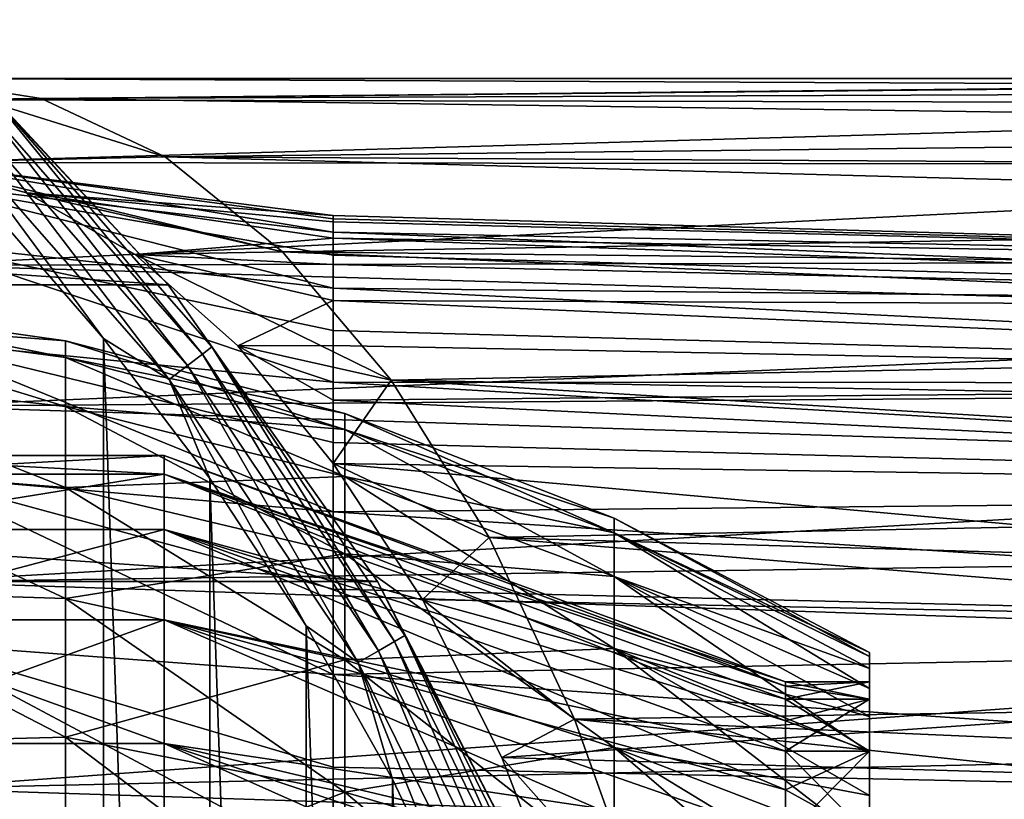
# Model space of a CAD drawing. Header units: millimetres. Extents: x -182 to 217, y -96 to 236.
# Tile 286 of 458: x 23 to 35, y 14 to 23. Entities that reach past the tile are written whole.
import ezdxf

# ---------------------------------------------------------------- set-up
doc = ezdxf.new("R2010")
doc.units = ezdxf.units.MM
doc.header["$LTSCALE"] = 52.148148
for name, color, linetype in [('391', 7, 'CONTINUOUS'), ('392', 7, 'CONTINUOUS'), ('393', 7, 'CONTINUOUS'), ('394', 7, 'CONTINUOUS'), ('395', 7, 'CONTINUOUS'), ('396', 7, 'CONTINUOUS'), ('397', 7, 'CONTINUOUS'), ('398', 7, 'CONTINUOUS'), ('399', 7, 'CONTINUOUS'), ('575', 7, 'CONTINUOUS'), ('576', 7, 'CONTINUOUS'), ('577', 7, 'CONTINUOUS'), ('579', 7, 'CONTINUOUS'), ('705', 7, 'CONTINUOUS'), ('706', 7, 'CONTINUOUS'), ('711', 7, 'CONTINUOUS'), ('713', 7, 'CONTINUOUS'), ('738', 7, 'CONTINUOUS')]:
    doc.layers.add(name, color=color, linetype=linetype)

msp = doc.modelspace()

# ---------------------------------------------------------------- linework, layer by layer
at = {"layer": '391', "color": 7, "linetype": 'CONTINUOUS', "true_color": 0xaaaaaa}
for points in [[(20, 19.85), (20, 19.628, 2.958), (23.403, 19.37), (20, 19.85)], [(20, 19.628, 2.958), (20, 18.968, 5.851), (23.403, 18.585, 5.457), (20, 19.628, 2.958)], [(23.403, 19.37), (20, 19.628, 2.958), (23.403, 19.173, 2.757), (23.403, 19.37)], [(23.403, 19.173, 2.757), (20, 19.628, 2.958), (23.403, 18.585, 5.457), (23.403, 19.173, 2.757)], [(23.403, 19.37), (23.403, 19.173, 2.757), (26.739, 18.501), (23.403, 19.37)], [(23.403, 19.173, 2.757), (23.403, 18.585, 5.457), (26.739, 18.313, 2.633), (23.403, 19.173, 2.757)], [(26.739, 18.501), (23.403, 19.173, 2.757), (26.739, 18.313, 2.633), (26.739, 18.501)], [(20, 18.968, 5.851), (20, 17.884, 8.613), (23.403, 17.62, 8.047), (20, 18.968, 5.851)], [(23.403, 18.585, 5.457), (20, 18.968, 5.851), (23.403, 17.62, 8.047), (23.403, 18.585, 5.457)], [(23.403, 18.585, 5.457), (23.403, 17.62, 8.047), (26.739, 17.751, 5.212), (23.403, 18.585, 5.457)], [(26.739, 18.313, 2.633), (23.403, 18.585, 5.457), (26.739, 17.751, 5.212), (26.739, 18.313, 2.633)], [(26.739, 18.501), (26.739, 18.313, 2.633), (29.953, 17.255), (26.739, 18.501)], [(26.739, 18.313, 2.633), (26.739, 17.751, 5.212), (29.953, 17.079, 2.456), (26.739, 18.313, 2.633)], [(29.953, 17.255), (26.739, 18.313, 2.633), (29.953, 17.079, 2.456), (29.953, 17.255)], [(20, 17.884, 8.613), (20, 16.401, 11.182), (23.403, 16.295, 10.472), (20, 17.884, 8.613)], [(23.403, 17.62, 8.047), (20, 17.884, 8.613), (23.403, 16.295, 10.472), (23.403, 17.62, 8.047)], [(26.739, 17.751, 5.212), (23.403, 17.62, 8.047), (26.739, 16.829, 7.686), (26.739, 17.751, 5.212)], [(26.739, 17.751, 5.212), (26.739, 16.829, 7.686), (29.953, 16.556, 4.861), (26.739, 17.751, 5.212)], [(29.953, 17.079, 2.456), (26.739, 17.751, 5.212), (29.953, 16.556, 4.861), (29.953, 17.079, 2.456)], [(23.403, 17.62, 8.047), (23.403, 16.295, 10.472), (26.739, 16.829, 7.686), (23.403, 17.62, 8.047)], [(29.953, 17.255), (29.953, 17.079, 2.456), (33, 15.65), (29.953, 17.255)], [(29.953, 17.079, 2.456), (29.953, 16.556, 4.861), (33, 15.457, 2.448), (29.953, 17.079, 2.456)], [(33, 15.65), (29.953, 17.079, 2.456), (33, 15.602, 1.228), (33, 15.65)], [(33, 15.602, 1.228), (29.953, 17.079, 2.456), (33, 15.457, 2.448), (33, 15.602, 1.228)], [(26.739, 16.829, 7.686), (23.403, 16.295, 10.472), (26.739, 15.564, 10.002), (26.739, 16.829, 7.686)], [(26.739, 16.829, 7.686), (26.739, 15.564, 10.002), (29.953, 15.696, 7.168), (26.739, 16.829, 7.686)], [(29.953, 16.556, 4.861), (26.739, 16.829, 7.686), (29.953, 15.696, 7.168), (29.953, 16.556, 4.861)], [(29.953, 16.556, 4.861), (29.953, 15.696, 7.168), (33, 14.884, 4.836), (29.953, 16.556, 4.861)], [(33, 15.457, 2.448), (29.953, 16.556, 4.861), (33, 15.218, 3.653), (33, 15.457, 2.448)], [(33, 15.218, 3.653), (29.953, 16.556, 4.861), (33, 14.884, 4.836), (33, 15.218, 3.653)], [(20, 16.401, 11.182), (20, 14.551, 13.501), (23.403, 14.639, 12.685), (20, 16.401, 11.182)], [(23.403, 16.295, 10.472), (20, 16.401, 11.182), (23.403, 14.639, 12.685), (23.403, 16.295, 10.472)], [(23.403, 16.295, 10.472), (23.403, 14.639, 12.685), (26.739, 15.564, 10.002), (23.403, 16.295, 10.472)], [(29.953, 15.696, 7.168), (26.739, 15.564, 10.002), (29.953, 14.516, 9.329), (29.953, 15.696, 7.168)], [(29.953, 15.696, 7.168), (29.953, 14.516, 9.329), (33, 13.944, 7.105), (29.953, 15.696, 7.168)], [(33, 14.884, 4.836), (29.953, 15.696, 7.168), (33, 14.459, 5.989), (33, 14.884, 4.836)], [(33, 14.459, 5.989), (29.953, 15.696, 7.168), (33, 13.944, 7.105), (33, 14.459, 5.989)], [(26.739, 15.564, 10.002), (23.403, 14.639, 12.685), (26.739, 13.982, 12.116), (26.739, 15.564, 10.002)], [(26.739, 15.564, 10.002), (26.739, 13.982, 12.116), (29.953, 14.516, 9.329), (26.739, 15.564, 10.002)], [(23.403, 14.639, 12.685), (20, 14.551, 13.501), (23.403, 12.685, 14.639), (23.403, 14.639, 12.685)], [(23.403, 14.639, 12.685), (23.403, 12.685, 14.639), (26.739, 13.982, 12.116), (23.403, 14.639, 12.685)], [(20, 14.551, 13.501), (20, 12.376, 15.519), (23.403, 12.685, 14.639), (20, 14.551, 13.501)], [(29.953, 14.516, 9.329), (26.739, 13.982, 12.116), (29.953, 13.04, 11.299), (29.953, 14.516, 9.329)], [(29.953, 14.516, 9.329), (29.953, 13.04, 11.299), (33, 12.661, 9.199), (29.953, 14.516, 9.329)], [(33, 13.944, 7.105), (29.953, 14.516, 9.329), (33, 13.344, 8.177), (33, 13.944, 7.105)], [(33, 13.344, 8.177), (29.953, 14.516, 9.329), (33, 12.661, 9.199), (33, 13.344, 8.177)], [(26.739, 13.982, 12.116), (23.403, 12.685, 14.639), (26.739, 12.116, 13.982), (26.739, 13.982, 12.116)], [(26.739, 13.982, 12.116), (26.739, 12.116, 13.982), (29.953, 13.04, 11.299), (26.739, 13.982, 12.116)]]:
    msp.add_3dface(points, dxfattribs=at)
at = {"layer": '392', "color": 7, "linetype": 'CONTINUOUS', "true_color": 0xaaaaaa}
for points in [[(33, 15.65), (33, 15.602, 1.228), (33, 15.3), (33, 15.65)], [(33, 15.602, -1.228), (33, 15.65), (33, 15.091, -2.518), (33, 15.602, -1.228)], [(33, 15.091, -2.518), (33, 15.65), (33, 15.3), (33, 15.091, -2.518)], [(33, 15.602, 1.228), (33, 15.457, 2.448), (33, 15.3), (33, 15.602, 1.228)], [(33, 15.457, -2.448), (33, 15.602, -1.228), (33, 15.091, -2.518), (33, 15.457, -2.448)], [(33, 15.457, 2.448), (33, 15.218, 3.653), (33, 15.091, 2.518), (33, 15.457, 2.448)], [(33, 15.3), (33, 15.457, 2.448), (33, 15.091, 2.518), (33, 15.3)], [(33, 15.218, -3.653), (33, 15.457, -2.448), (33, 15.091, -2.518), (33, 15.218, -3.653)], [(33, 15.218, 3.653), (33, 14.884, 4.836), (33, 15.091, 2.518), (33, 15.218, 3.653)], [(33, 14.884, -4.836), (33, 15.218, -3.653), (33, 14.471, -4.968), (33, 14.884, -4.836)], [(33, 14.471, -4.968), (33, 15.218, -3.653), (33, 15.091, -2.518), (33, 14.471, -4.968)], [(33, 15.091, 2.518), (33, 14.884, 4.836), (33, 14.471, 4.968), (33, 15.091, 2.518)], [(33, 14.884, 4.836), (33, 14.459, 5.989), (33, 14.471, 4.968), (33, 14.884, 4.836)], [(33, 14.459, -5.989), (33, 14.884, -4.836), (33, 14.471, -4.968), (33, 14.459, -5.989)], [(33, 14.459, 5.989), (33, 13.944, 7.105), (33, 14.471, 4.968), (33, 14.459, 5.989)], [(33, 14.471, 4.968), (33, 13.944, 7.105), (33, 13.456, 7.282), (33, 14.471, 4.968)], [(33, 13.456, -7.282), (33, 14.459, -5.989), (33, 14.471, -4.968), (33, 13.456, -7.282)], [(33, 13.944, -7.105), (33, 14.459, -5.989), (33, 13.456, -7.282), (33, 13.944, -7.105)], [(33, 13.944, 7.105), (33, 13.344, 8.177), (33, 13.456, 7.282), (33, 13.944, 7.105)], [(33, 13.344, -8.177), (33, 13.944, -7.105), (33, 13.456, -7.282), (33, 13.344, -8.177)]]:
    msp.add_3dface(points, dxfattribs=at)
at = {"layer": '393', "color": 7, "linetype": 'CONTINUOUS', "true_color": 0xaaaaaa}
for points in [[(33, 15.3), (33, 15.091, 2.518), (32, 15.3), (33, 15.3)], [(32, 15.3), (33, 15.091, 2.518), (32, 15.248, 1.264), (32, 15.3)], [(32, 15.248, 1.264), (33, 15.091, 2.518), (32, 15.091, 2.518), (32, 15.248, 1.264)], [(33, 15.091, 2.518), (33, 14.471, 4.968), (32, 15.091, 2.518), (33, 15.091, 2.518)], [(32, 15.091, 2.518), (33, 14.471, 4.968), (32, 14.832, 3.756), (32, 15.091, 2.518)], [(32, 14.832, 3.756), (33, 14.471, 4.968), (32, 14.471, 4.968), (32, 14.832, 3.756)], [(33, 14.471, 4.968), (33, 13.456, 7.282), (32, 14.471, 4.968), (33, 14.471, 4.968)], [(32, 14.471, 4.968), (33, 13.456, 7.282), (32, 14.011, 6.146), (32, 14.471, 4.968)], [(32, 14.011, 6.146), (33, 13.456, 7.282), (32, 13.456, 7.282), (32, 14.011, 6.146)]]:
    msp.add_3dface(points, dxfattribs=at)
at = {"layer": '394', "color": 7, "linetype": 'CONTINUOUS', "true_color": 0xaaaaaa}
for points in [[(32, 15.3), (32, 15.248, 1.264), (24.582, 18), (32, 15.3)], [(24.582, 18), (32, 15.248, 1.264), (24.582, 17.778, 2.816), (24.582, 18)], [(32, 15.248, 1.264), (32, 15.091, 2.518), (24.582, 17.778, 2.816), (32, 15.248, 1.264)], [(32, 15.091, 2.518), (32, 14.832, 3.756), (24.582, 17.778, 2.816), (32, 15.091, 2.518)], [(24.582, 17.778, 2.816), (32, 14.832, 3.756), (24.582, 17.119, 5.562), (24.582, 17.778, 2.816)], [(32, 14.832, 3.756), (32, 14.471, 4.968), (24.582, 17.119, 5.562), (32, 14.832, 3.756)], [(32, 14.471, 4.968), (32, 14.011, 6.146), (24.582, 17.119, 5.562), (32, 14.471, 4.968)], [(24.582, 17.119, 5.562), (32, 14.011, 6.146), (24.582, 16.038, 8.172), (24.582, 17.119, 5.562)], [(32, 14.011, 6.146), (32, 13.456, 7.282), (24.582, 16.038, 8.172), (32, 14.011, 6.146)], [(32, 13.456, 7.282), (32, 12.809, 8.368), (24.582, 16.038, 8.172), (32, 13.456, 7.282)], [(24.582, 16.038, 8.172), (32, 12.809, 8.368), (24.582, 14.562, 10.58), (24.582, 16.038, 8.172)], [(32, 12.809, 8.368), (32, 12.074, 9.397), (24.582, 14.562, 10.58), (32, 12.809, 8.368)], [(32, 12.074, 9.397), (32, 11.257, 10.362), (24.582, 14.562, 10.58), (32, 12.074, 9.397)], [(24.582, 14.562, 10.58), (32, 11.257, 10.362), (24.582, 12.728, 12.728), (24.582, 14.562, 10.58)]]:
    msp.add_3dface(points, dxfattribs=at)
at = {"layer": '395', "color": 7, "linetype": 'CONTINUOUS', "true_color": 0xaaaaaa}
for points in [[(24.582, 18), (24.582, 17.778, 2.816), (20.5, 18), (24.582, 18)], [(20.5, 18), (24.582, 17.778, 2.816), (20.5, 17.778, 2.816), (20.5, 18)], [(24.582, 17.778, 2.816), (24.582, 17.119, 5.562), (20.5, 17.119, 5.562), (24.582, 17.778, 2.816)], [(20.5, 17.778, 2.816), (24.582, 17.778, 2.816), (20.5, 17.119, 5.562), (20.5, 17.778, 2.816)], [(24.582, 17.119, 5.562), (24.582, 16.038, 8.172), (20.5, 16.038, 8.172), (24.582, 17.119, 5.562)], [(20.5, 17.119, 5.562), (24.582, 17.119, 5.562), (20.5, 16.038, 8.172), (20.5, 17.119, 5.562)], [(24.582, 16.038, 8.172), (24.582, 14.562, 10.58), (20.5, 16.038, 8.172), (24.582, 16.038, 8.172)], [(20.5, 16.038, 8.172), (24.582, 14.562, 10.58), (20.5, 14.562, 10.58), (20.5, 16.038, 8.172)], [(24.582, 14.562, 10.58), (24.582, 12.728, 12.728), (20.5, 14.562, 10.58), (24.582, 14.562, 10.58)], [(20.5, 14.562, 10.58), (24.582, 12.728, 12.728), (20.5, 12.728, 12.728), (20.5, 14.562, 10.58)]]:
    msp.add_3dface(points, dxfattribs=at)
at = {"layer": '396', "color": 7, "linetype": 'CONTINUOUS', "true_color": 0xaaaaaa}
for points in [[(20, 19.628, -2.958), (20, 19.85), (23.403, 19.173, -2.757), (20, 19.628, -2.958)], [(20, 19.85), (23.403, 19.37), (23.403, 19.173, -2.757), (20, 19.85)], [(20, 18.968, -5.851), (20, 19.628, -2.958), (23.403, 18.585, -5.457), (20, 18.968, -5.851)], [(23.403, 18.585, -5.457), (20, 19.628, -2.958), (23.403, 19.173, -2.757), (23.403, 18.585, -5.457)], [(23.403, 19.37), (26.739, 18.501), (26.739, 18.313, -2.633), (23.403, 19.37)], [(23.403, 19.173, -2.757), (23.403, 19.37), (26.739, 18.313, -2.633), (23.403, 19.173, -2.757)], [(23.403, 18.585, -5.457), (23.403, 19.173, -2.757), (26.739, 17.751, -5.212), (23.403, 18.585, -5.457)], [(26.739, 17.751, -5.212), (23.403, 19.173, -2.757), (26.739, 18.313, -2.633), (26.739, 17.751, -5.212)], [(20, 17.884, -8.613), (20, 18.968, -5.851), (23.403, 17.62, -8.047), (20, 17.884, -8.613)], [(23.403, 17.62, -8.047), (20, 18.968, -5.851), (23.403, 18.585, -5.457), (23.403, 17.62, -8.047)], [(23.403, 17.62, -8.047), (23.403, 18.585, -5.457), (26.739, 16.829, -7.686), (23.403, 17.62, -8.047)], [(26.739, 16.829, -7.686), (23.403, 18.585, -5.457), (26.739, 17.751, -5.212), (26.739, 16.829, -7.686)], [(26.739, 18.501), (29.953, 17.255), (29.953, 17.079, -2.456), (26.739, 18.501)], [(26.739, 18.313, -2.633), (26.739, 18.501), (29.953, 17.079, -2.456), (26.739, 18.313, -2.633)], [(26.739, 17.751, -5.212), (26.739, 18.313, -2.633), (29.953, 16.556, -4.861), (26.739, 17.751, -5.212)], [(29.953, 16.556, -4.861), (26.739, 18.313, -2.633), (29.953, 17.079, -2.456), (29.953, 16.556, -4.861)], [(20, 16.401, -11.182), (20, 17.884, -8.613), (23.403, 16.295, -10.472), (20, 16.401, -11.182)], [(23.403, 16.295, -10.472), (20, 17.884, -8.613), (23.403, 17.62, -8.047), (23.403, 16.295, -10.472)], [(26.739, 16.829, -7.686), (26.739, 17.751, -5.212), (29.953, 15.696, -7.168), (26.739, 16.829, -7.686)], [(29.953, 15.696, -7.168), (26.739, 17.751, -5.212), (29.953, 16.556, -4.861), (29.953, 15.696, -7.168)], [(23.403, 16.295, -10.472), (23.403, 17.62, -8.047), (26.739, 15.564, -10.002), (23.403, 16.295, -10.472)], [(26.739, 15.564, -10.002), (23.403, 17.62, -8.047), (26.739, 16.829, -7.686), (26.739, 15.564, -10.002)], [(29.953, 17.255), (33, 15.65), (33, 15.602, -1.228), (29.953, 17.255)], [(29.953, 17.255), (33, 15.602, -1.228), (29.953, 17.079, -2.456), (29.953, 17.255)], [(33, 15.602, -1.228), (33, 15.457, -2.448), (29.953, 17.079, -2.456), (33, 15.602, -1.228)], [(33, 15.457, -2.448), (33, 15.218, -3.653), (29.953, 17.079, -2.456), (33, 15.457, -2.448)], [(33, 15.218, -3.653), (29.953, 16.556, -4.861), (29.953, 17.079, -2.456), (33, 15.218, -3.653)], [(26.739, 15.564, -10.002), (26.739, 16.829, -7.686), (29.953, 14.516, -9.329), (26.739, 15.564, -10.002)], [(29.953, 14.516, -9.329), (26.739, 16.829, -7.686), (29.953, 15.696, -7.168), (29.953, 14.516, -9.329)], [(33, 15.218, -3.653), (33, 14.884, -4.836), (29.953, 16.556, -4.861), (33, 15.218, -3.653)], [(33, 14.884, -4.836), (33, 14.459, -5.989), (29.953, 16.556, -4.861), (33, 14.884, -4.836)], [(33, 14.459, -5.989), (29.953, 15.696, -7.168), (29.953, 16.556, -4.861), (33, 14.459, -5.989)], [(20, 14.551, -13.501), (20, 16.401, -11.182), (23.403, 14.639, -12.685), (20, 14.551, -13.501)], [(23.403, 14.639, -12.685), (20, 16.401, -11.182), (23.403, 16.295, -10.472), (23.403, 14.639, -12.685)], [(23.403, 14.639, -12.685), (23.403, 16.295, -10.472), (26.739, 13.982, -12.116), (23.403, 14.639, -12.685)], [(26.739, 13.982, -12.116), (23.403, 16.295, -10.472), (26.739, 15.564, -10.002), (26.739, 13.982, -12.116)], [(33, 14.459, -5.989), (33, 13.944, -7.105), (29.953, 15.696, -7.168), (33, 14.459, -5.989)], [(33, 13.944, -7.105), (33, 13.344, -8.177), (29.953, 15.696, -7.168), (33, 13.944, -7.105)], [(33, 13.344, -8.177), (29.953, 14.516, -9.329), (29.953, 15.696, -7.168), (33, 13.344, -8.177)], [(26.739, 13.982, -12.116), (26.739, 15.564, -10.002), (29.953, 13.04, -11.299), (26.739, 13.982, -12.116)], [(29.953, 13.04, -11.299), (26.739, 15.564, -10.002), (29.953, 14.516, -9.329), (29.953, 13.04, -11.299)], [(23.403, 12.685, -14.639), (20, 14.551, -13.501), (23.403, 14.639, -12.685), (23.403, 12.685, -14.639)], [(23.403, 12.685, -14.639), (23.403, 14.639, -12.685), (26.739, 12.116, -13.982), (23.403, 12.685, -14.639)], [(26.739, 12.116, -13.982), (23.403, 14.639, -12.685), (26.739, 13.982, -12.116), (26.739, 12.116, -13.982)], [(20, 12.376, -15.519), (20, 14.551, -13.501), (23.403, 12.685, -14.639), (20, 12.376, -15.519)], [(33, 13.344, -8.177), (33, 12.661, -9.199), (29.953, 14.516, -9.329), (33, 13.344, -8.177)], [(33, 12.661, -9.199), (33, 11.9, -10.164), (29.953, 14.516, -9.329), (33, 12.661, -9.199)], [(33, 11.9, -10.164), (29.953, 13.04, -11.299), (29.953, 14.516, -9.329), (33, 11.9, -10.164)], [(26.739, 12.116, -13.982), (26.739, 13.982, -12.116), (29.953, 11.299, -13.04), (26.739, 12.116, -13.982)], [(29.953, 11.299, -13.04), (26.739, 13.982, -12.116), (29.953, 13.04, -11.299), (29.953, 11.299, -13.04)]]:
    msp.add_3dface(points, dxfattribs=at)
at = {"layer": '397', "color": 7, "linetype": 'CONTINUOUS', "true_color": 0xaaaaaa}
for points in [[(33, 15.091, -2.518), (33, 15.3), (32, 15.091, -2.518), (33, 15.091, -2.518)], [(33, 15.3), (32, 15.3), (32, 15.248, -1.264), (33, 15.3)], [(32, 15.091, -2.518), (33, 15.3), (32, 15.248, -1.264), (32, 15.091, -2.518)], [(33, 14.471, -4.968), (33, 15.091, -2.518), (32, 14.471, -4.968), (33, 14.471, -4.968)], [(32, 14.471, -4.968), (33, 15.091, -2.518), (32, 14.832, -3.756), (32, 14.471, -4.968)], [(32, 14.832, -3.756), (33, 15.091, -2.518), (32, 15.091, -2.518), (32, 14.832, -3.756)], [(33, 13.456, -7.282), (33, 14.471, -4.968), (32, 13.456, -7.282), (33, 13.456, -7.282)], [(32, 13.456, -7.282), (33, 14.471, -4.968), (32, 14.011, -6.146), (32, 13.456, -7.282)], [(32, 14.011, -6.146), (33, 14.471, -4.968), (32, 14.471, -4.968), (32, 14.011, -6.146)]]:
    msp.add_3dface(points, dxfattribs=at)
at = {"layer": '398', "color": 7, "linetype": 'CONTINUOUS', "true_color": 0xaaaaaa}
for points in [[(32, 15.3), (24.582, 18), (24.582, 17.778, -2.816), (32, 15.3)], [(32, 15.248, -1.264), (32, 15.3), (24.582, 17.778, -2.816), (32, 15.248, -1.264)], [(32, 15.091, -2.518), (32, 15.248, -1.264), (24.582, 17.778, -2.816), (32, 15.091, -2.518)], [(24.582, 17.119, -5.562), (32, 15.091, -2.518), (24.582, 17.778, -2.816), (24.582, 17.119, -5.562)], [(32, 14.471, -4.968), (32, 14.832, -3.756), (24.582, 17.119, -5.562), (32, 14.471, -4.968)], [(24.582, 16.038, -8.172), (32, 14.471, -4.968), (24.582, 17.119, -5.562), (24.582, 16.038, -8.172)], [(32, 14.832, -3.756), (32, 15.091, -2.518), (24.582, 17.119, -5.562), (32, 14.832, -3.756)], [(32, 13.456, -7.282), (32, 14.011, -6.146), (24.582, 16.038, -8.172), (32, 13.456, -7.282)], [(24.582, 14.562, -10.58), (32, 13.456, -7.282), (24.582, 16.038, -8.172), (24.582, 14.562, -10.58)], [(32, 14.011, -6.146), (32, 14.471, -4.968), (24.582, 16.038, -8.172), (32, 14.011, -6.146)], [(32, 12.074, -9.397), (32, 12.809, -8.368), (24.582, 14.562, -10.58), (32, 12.074, -9.397)], [(24.582, 12.728, -12.728), (32, 12.074, -9.397), (24.582, 14.562, -10.58), (24.582, 12.728, -12.728)], [(32, 12.809, -8.368), (32, 13.456, -7.282), (24.582, 14.562, -10.58), (32, 12.809, -8.368)]]:
    msp.add_3dface(points, dxfattribs=at)
at = {"layer": '399', "color": 7, "linetype": 'CONTINUOUS', "true_color": 0xaaaaaa}
for points in [[(24.582, 18), (20.5, 18), (20.5, 17.778, -2.816), (24.582, 18)], [(24.582, 17.778, -2.816), (24.582, 18), (20.5, 17.778, -2.816), (24.582, 17.778, -2.816)], [(24.582, 17.119, -5.562), (24.582, 17.778, -2.816), (20.5, 17.119, -5.562), (24.582, 17.119, -5.562)], [(20.5, 17.119, -5.562), (24.582, 17.778, -2.816), (20.5, 17.778, -2.816), (20.5, 17.119, -5.562)], [(24.582, 16.038, -8.172), (24.582, 17.119, -5.562), (20.5, 16.038, -8.172), (24.582, 16.038, -8.172)], [(20.5, 16.038, -8.172), (24.582, 17.119, -5.562), (20.5, 17.119, -5.562), (20.5, 16.038, -8.172)], [(24.582, 14.562, -10.58), (24.582, 16.038, -8.172), (20.5, 14.562, -10.58), (24.582, 14.562, -10.58)], [(20.5, 14.562, -10.58), (24.582, 16.038, -8.172), (20.5, 16.038, -8.172), (20.5, 14.562, -10.58)], [(24.582, 12.728, -12.728), (24.582, 14.562, -10.58), (20.5, 14.562, -10.58), (24.582, 12.728, -12.728)], [(20.5, 12.728, -12.728), (24.582, 12.728, -12.728), (20.5, 14.562, -10.58), (20.5, 12.728, -12.728)]]:
    msp.add_3dface(points, dxfattribs=at)
at = {"layer": '575', "color": 7, "linetype": 'CONTINUOUS', "true_color": 0xaaaaaa}
for points in [[(22.479, -20.983, -49.5), (23.859, -19.399, -49.5), (22.479, 20.983, -49.5), (22.479, -20.983, -49.5)], [(22.479, 20.983, -49.5), (23.859, -19.399, -49.5), (23.859, 19.399, -49.5), (22.479, 20.983, -49.5)], [(23.859, -19.399, -49.5), (25.127, -17.725, -49.5), (23.859, 19.399, -49.5), (23.859, -19.399, -49.5)], [(23.859, 19.399, -49.5), (25.127, -17.725, -49.5), (25.127, 17.725, -49.5), (23.859, 19.399, -49.5)], [(25.127, -17.725, -49.5), (26.278, -15.969, -49.5), (25.127, 17.725, -49.5), (25.127, -17.725, -49.5)], [(25.127, 17.725, -49.5), (26.278, -15.969, -49.5), (26.278, 15.969, -49.5), (25.127, 17.725, -49.5)], [(26.278, -15.969, -49.5), (27.307, -14.137, -49.5), (26.278, 15.969, -49.5), (26.278, -15.969, -49.5)], [(26.278, 15.969, -49.5), (27.307, -14.137, -49.5), (27.307, 14.137, -49.5), (26.278, 15.969, -49.5)], [(27.307, -14.137, -49.5), (28.209, -12.24, -49.5), (27.307, 14.137, -49.5), (27.307, -14.137, -49.5)], [(27.307, 14.137, -49.5), (28.209, -12.24, -49.5), (28.209, 12.24, -49.5), (27.307, 14.137, -49.5)]]:
    msp.add_3dface(points, dxfattribs=at)
at = {"layer": '576', "color": 7, "linetype": 'CONTINUOUS', "true_color": 0xaaaaaa}
for points in [[(-21.671, 23.204, -69.5), (24.629, 20.037, -69.5), (-24.629, 20.037, -69.5), (-21.671, 23.204, -69.5)], [(21.671, 23.204, -69.5), (24.629, 20.037, -69.5), (-21.671, 23.204, -69.5), (21.671, 23.204, -69.5)], [(-24.629, 20.037, -69.5), (27.128, 16.497, -69.5), (-27.128, 16.497, -69.5), (-24.629, 20.037, -69.5)], [(24.629, 20.037, -69.5), (27.128, 16.497, -69.5), (-24.629, 20.037, -69.5), (24.629, 20.037, -69.5)], [(-27.128, 16.497, -69.5), (29.122, 12.649, -69.5), (-29.122, 12.649, -69.5), (-27.128, 16.497, -69.5)], [(27.128, 16.497, -69.5), (29.122, 12.649, -69.5), (-27.128, 16.497, -69.5), (27.128, 16.497, -69.5)]]:
    msp.add_3dface(points, dxfattribs=at)
at = {"layer": '577', "color": 7, "linetype": 'CONTINUOUS', "true_color": 0xaaaaaa}
for points in [[(24.629, 20.037, -69.5), (21.671, 23.204, -69.5), (24.629, 20.037, -50.5), (24.629, 20.037, -69.5)], [(24.629, 20.037, -50.5), (21.671, 23.204, -69.5), (21.671, 23.204, -50.5), (24.629, 20.037, -50.5)], [(27.128, 16.497, -69.5), (24.629, 20.037, -69.5), (27.128, 16.497, -50.5), (27.128, 16.497, -69.5)], [(27.128, 16.497, -50.5), (24.629, 20.037, -69.5), (24.629, 20.037, -50.5), (27.128, 16.497, -50.5)], [(29.122, 12.649, -69.5), (27.128, 16.497, -69.5), (29.121, 12.649, -50.5), (29.122, 12.649, -69.5)], [(29.121, 12.649, -50.5), (27.128, 16.497, -69.5), (27.128, 16.497, -50.5), (29.121, 12.649, -50.5)]]:
    msp.add_3dface(points, dxfattribs=at)
at = {"layer": '579', "color": 7, "linetype": 'CONTINUOUS', "true_color": 0xaaaaaa}
for points in [[(24.629, 20.037, -50.5), (21.671, 23.204, -50.5), (22.416, 22.416, -50.192), (24.629, 20.037, -50.5)], [(22.316, 22.316, -49.913), (25.038, 19.212, -49.913), (22.416, 22.416, -50.192), (22.316, 22.316, -49.913)], [(24.629, 20.037, -50.5), (22.416, 22.416, -50.192), (25.15, 19.299, -50.192), (24.629, 20.037, -50.5)], [(22.416, 22.416, -50.192), (25.038, 19.212, -49.913), (25.15, 19.299, -50.192), (22.416, 22.416, -50.192)], [(22.159, 22.159, -49.691), (24.862, 19.077, -49.691), (22.316, 22.316, -49.913), (22.159, 22.159, -49.691)], [(22.316, 22.316, -49.913), (24.862, 19.077, -49.691), (25.038, 19.212, -49.913), (22.316, 22.316, -49.913)], [(21.962, 21.962, -49.549), (24.641, 18.908, -49.549), (22.159, 22.159, -49.691), (21.962, 21.962, -49.549)], [(22.159, 22.159, -49.691), (24.641, 18.908, -49.549), (24.862, 19.077, -49.691), (22.159, 22.159, -49.691)], [(22.479, 20.983, -49.5), (23.859, 19.399, -49.5), (21.962, 21.962, -49.549), (22.479, 20.983, -49.5)], [(21.962, 21.962, -49.549), (23.859, 19.399, -49.5), (24.641, 18.908, -49.549), (21.962, 21.962, -49.549)], [(27.128, 16.497, -50.5), (24.629, 20.037, -50.5), (25.15, 19.299, -50.192), (27.128, 16.497, -50.5)], [(23.859, 19.399, -49.5), (25.127, 17.725, -49.5), (24.641, 18.908, -49.549), (23.859, 19.399, -49.5)], [(25.038, 19.212, -49.913), (27.331, 15.78, -49.913), (25.15, 19.299, -50.192), (25.038, 19.212, -49.913)], [(27.128, 16.497, -50.5), (25.15, 19.299, -50.192), (27.454, 15.851, -50.192), (27.128, 16.497, -50.5)], [(25.15, 19.299, -50.192), (27.331, 15.78, -49.913), (27.454, 15.851, -50.192), (25.15, 19.299, -50.192)], [(24.862, 19.077, -49.691), (27.14, 15.669, -49.691), (25.038, 19.212, -49.913), (24.862, 19.077, -49.691)], [(25.038, 19.212, -49.913), (27.14, 15.669, -49.691), (27.331, 15.78, -49.913), (25.038, 19.212, -49.913)], [(24.641, 18.908, -49.549), (26.898, 15.53, -49.549), (24.862, 19.077, -49.691), (24.641, 18.908, -49.549)], [(24.862, 19.077, -49.691), (26.898, 15.53, -49.549), (27.14, 15.669, -49.691), (24.862, 19.077, -49.691)], [(25.127, 17.725, -49.5), (26.278, 15.969, -49.5), (24.641, 18.908, -49.549), (25.127, 17.725, -49.5)], [(24.641, 18.908, -49.549), (26.278, 15.969, -49.5), (26.898, 15.53, -49.549), (24.641, 18.908, -49.549)], [(29.121, 12.649, -50.5), (27.128, 16.497, -50.5), (27.454, 15.851, -50.192), (29.121, 12.649, -50.5)], [(26.278, 15.969, -49.5), (27.307, 14.137, -49.5), (26.898, 15.53, -49.549), (26.278, 15.969, -49.5)], [(27.14, 15.669, -49.691), (28.953, 11.993, -49.691), (27.331, 15.78, -49.913), (27.14, 15.669, -49.691)], [(27.331, 15.78, -49.913), (29.157, 12.077, -49.913), (27.454, 15.851, -50.192), (27.331, 15.78, -49.913)], [(27.331, 15.78, -49.913), (28.953, 11.993, -49.691), (29.157, 12.077, -49.913), (27.331, 15.78, -49.913)], [(29.121, 12.649, -50.5), (27.454, 15.851, -50.192), (29.288, 12.132, -50.192), (29.121, 12.649, -50.5)], [(27.454, 15.851, -50.192), (29.157, 12.077, -49.913), (29.288, 12.132, -50.192), (27.454, 15.851, -50.192)], [(26.898, 15.53, -49.549), (28.695, 11.886, -49.549), (27.14, 15.669, -49.691), (26.898, 15.53, -49.549)], [(27.14, 15.669, -49.691), (28.695, 11.886, -49.549), (28.953, 11.993, -49.691), (27.14, 15.669, -49.691)], [(27.307, 14.137, -49.5), (28.209, 12.24, -49.5), (26.898, 15.53, -49.549), (27.307, 14.137, -49.5)], [(26.898, 15.53, -49.549), (28.209, 12.24, -49.5), (28.695, 11.886, -49.549), (26.898, 15.53, -49.549)]]:
    msp.add_3dface(points, dxfattribs=at)
at = {"layer": '705', "color": 7, "linetype": 'CONTINUOUS', "true_color": 0xaaaaaa}
for points in [[(23.115, 22.264, -3.25), (21.6, 22.5, 0), (51.141, 22.372, -2.393), (23.115, 22.264, -3.25)], [(51.141, 22.372, -2.393), (21.6, 22.5, 0), (47.6, 22.5, 0), (51.141, 22.372, -2.393)], [(51.14, 21.869, -5.293), (23.115, 22.264, -3.25), (51.141, 22.372, -2.393), (51.14, 21.869, -5.293)], [(24.592, 21.565, -6.417), (23.115, 22.264, -3.25), (51.14, 21.869, -5.293), (24.592, 21.565, -6.417)], [(51.139, 21.417, -6.896), (24.592, 21.565, -6.417), (51.14, 21.869, -5.293), (51.139, 21.417, -6.896)], [(25.995, 20.431, -9.426), (24.592, 21.565, -6.417), (51.139, 20.848, -8.461), (25.995, 20.431, -9.426)], [(51.139, 20.848, -8.461), (24.592, 21.565, -6.417), (51.139, 21.417, -6.896), (51.139, 20.848, -8.461)], [(51.138, 20.165, -9.981), (25.995, 20.431, -9.426), (51.139, 20.848, -8.461), (51.138, 20.165, -9.981)], [(27.293, 18.9, -12.209), (25.995, 20.431, -9.426), (51.138, 19.372, -11.445), (27.293, 18.9, -12.209)], [(51.138, 19.372, -11.445), (25.995, 20.431, -9.426), (51.138, 20.165, -9.981), (51.138, 19.372, -11.445)], [(51.138, 18.472, -12.847), (27.293, 18.9, -12.209), (51.138, 19.372, -11.445), (51.138, 18.472, -12.847)], [(28.461, 17.023, -14.713), (27.293, 18.9, -12.209), (51.138, 17.47, -14.179), (28.461, 17.023, -14.713)], [(51.138, 17.47, -14.179), (27.293, 18.9, -12.209), (51.138, 18.472, -12.847), (51.138, 17.47, -14.179)], [(51.138, 16.373, -15.433), (28.461, 17.023, -14.713), (51.138, 17.47, -14.179), (51.138, 16.373, -15.433)], [(29.48, 14.855, -16.899), (28.461, 17.023, -14.713), (51.137, 15.186, -16.602), (29.48, 14.855, -16.899)], [(51.137, 15.186, -16.602), (28.461, 17.023, -14.713), (51.138, 16.373, -15.433), (51.137, 15.186, -16.602)], [(51.137, 13.916, -17.681), (29.48, 14.855, -16.899), (51.137, 15.186, -16.602), (51.137, 13.916, -17.681)], [(30.339, 12.45, -18.742), (29.48, 14.855, -16.899), (51.137, 12.569, -18.662), (30.339, 12.45, -18.742)], [(51.137, 12.569, -18.662), (29.48, 14.855, -16.899), (51.137, 13.916, -17.681), (51.137, 12.569, -18.662)]]:
    msp.add_3dface(points, dxfattribs=at)
at = {"layer": '706', "color": 7, "linetype": 'CONTINUOUS', "true_color": 0xaaaaaa}
for points in [[(21.6, 22.5, 0), (21.6, 22.249, 3.354), (47.6, 22.5, 0), (21.6, 22.5, 0)], [(21.6, 22.249, 3.354), (47.6, 22.498, 0.274), (47.6, 22.5, 0), (21.6, 22.249, 3.354)], [(47.6, 22.498, 0.274), (21.6, 22.249, 3.354), (45.938, 22.493, 0.549), (47.6, 22.498, 0.274)], [(45.938, 22.493, 0.549), (21.6, 22.249, 3.354), (45.893, 22.199, 3.666), (45.938, 22.493, 0.549)], [(21.6, 22.249, 3.354), (21.6, 21.5, 6.632), (45.893, 22.199, 3.666), (21.6, 22.249, 3.354)], [(45.893, 22.199, 3.666), (21.6, 21.5, 6.632), (45.76, 21.473, 6.72), (45.893, 22.199, 3.666)], [(21.6, 21.5, 6.632), (21.6, 20.272, 9.763), (45.76, 21.473, 6.72), (21.6, 21.5, 6.632)], [(45.76, 21.473, 6.72), (21.6, 20.272, 9.763), (45.547, 20.322, 9.657), (45.76, 21.473, 6.72)], [(45.547, 20.322, 9.657), (21.6, 20.272, 9.763), (45.415, 19.592, 11.064), (45.547, 20.322, 9.657)], [(21.6, 20.272, 9.763), (21.6, 18.59, 12.675), (45.415, 19.592, 11.064), (21.6, 20.272, 9.763)], [(45.415, 19.592, 11.064), (21.6, 18.59, 12.675), (45.269, 18.762, 12.419), (45.415, 19.592, 11.064)], [(45.269, 18.762, 12.419), (21.6, 18.59, 12.675), (45.113, 17.837, 13.714), (45.269, 18.762, 12.419)], [(21.6, 18.59, 12.675), (21.6, 16.493, 15.304), (45.113, 17.837, 13.714), (21.6, 18.59, 12.675)], [(45.113, 17.837, 13.714), (21.6, 16.493, 15.304), (44.949, 16.821, 14.943), (45.113, 17.837, 13.714)], [(44.949, 16.821, 14.943), (21.6, 16.493, 15.304), (44.782, 15.72, 16.098), (44.949, 16.821, 14.943)], [(21.6, 16.493, 15.304), (21.6, 14.028, 17.591), (44.782, 15.72, 16.098), (21.6, 16.493, 15.304)], [(44.782, 15.72, 16.098), (21.6, 14.028, 17.591), (44.614, 14.539, 17.172), (44.782, 15.72, 16.098)], [(44.614, 14.539, 17.172), (21.6, 14.028, 17.591), (44.449, 13.286, 18.158), (44.614, 14.539, 17.172)], [(21.6, 14.028, 17.591), (21.6, 11.25, 19.486), (44.449, 13.286, 18.158), (21.6, 14.028, 17.591)]]:
    msp.add_3dface(points, dxfattribs=at)
at = {"layer": '711', "color": 7, "linetype": 'CONTINUOUS', "true_color": 0xaaaaaa}
for points in [[(49.6, 20.21, -1.515), (49.6, 20.21, 1.515), (26.598, 20.868, -0.247), (49.6, 20.21, -1.515)], [(26.598, 20.79, -1.818), (49.6, 20.21, -1.515), (26.598, 20.868, -0.247), (26.598, 20.79, -1.818)], [(26.598, 20.868, -0.247), (49.6, 20.21, 1.515), (26.598, 20.827, 1.325), (26.598, 20.868, -0.247)], [(26.598, 20.827, 1.325), (49.6, 20.21, 1.515), (26.598, 20.668, 2.889), (26.598, 20.827, 1.325)], [(26.598, 20.594, -3.378), (49.6, 20.21, -1.515), (26.598, 20.79, -1.818), (26.598, 20.594, -3.378)], [(49.6, 20.21, 1.515), (49.6, 19.759, 4.51), (26.598, 20.668, 2.889), (49.6, 20.21, 1.515)], [(26.598, 20.668, 2.889), (49.6, 19.759, 4.51), (26.598, 20.392, 4.437), (26.598, 20.668, 2.889)], [(49.6, 19.759, -4.51), (49.6, 20.21, -1.515), (26.598, 20.594, -3.378), (49.6, 19.759, -4.51)], [(26.598, 20.281, -4.919), (49.6, 19.759, -4.51), (26.598, 20.594, -3.378), (26.598, 20.281, -4.919)], [(26.598, 20.392, 4.437), (49.6, 19.759, 4.51), (26.598, 20, 5.96), (26.598, 20.392, 4.437)], [(26.598, 19.853, -6.432), (49.6, 19.759, -4.51), (26.598, 20.281, -4.919), (26.598, 19.853, -6.432)], [(49.6, 19.759, 4.51), (49.6, 18.866, 7.405), (26.598, 20, 5.96), (49.6, 19.759, 4.51)], [(26.598, 20, 5.96), (49.6, 18.866, 7.405), (26.598, 19.495, 7.449), (26.598, 20, 5.96)], [(49.6, 18.866, -7.405), (49.6, 19.759, -4.51), (26.598, 19.853, -6.432), (49.6, 18.866, -7.405)], [(26.598, 19.313, -7.909), (49.6, 18.866, -7.405), (26.598, 19.853, -6.432), (26.598, 19.313, -7.909)], [(26.598, 19.495, 7.449), (49.6, 18.866, 7.405), (26.598, 18.878, 8.895), (26.598, 19.495, 7.449)], [(26.598, 18.662, -9.34), (49.6, 18.866, -7.405), (26.598, 19.313, -7.909), (26.598, 18.662, -9.34)], [(49.6, 18.866, 7.405), (49.6, 17.551, 10.134), (26.598, 18.878, 8.895), (49.6, 18.866, 7.405)], [(26.598, 18.878, 8.895), (49.6, 17.551, 10.134), (26.598, 18.155, 10.291), (26.598, 18.878, 8.895)], [(49.6, 17.551, -10.134), (49.6, 18.866, -7.405), (26.598, 18.662, -9.34), (49.6, 17.551, -10.134)], [(26.598, 17.906, -10.719), (49.6, 17.551, -10.134), (26.598, 18.662, -9.34), (26.598, 17.906, -10.719)], [(26.598, 18.155, 10.291), (49.6, 17.551, 10.134), (26.598, 17.329, 11.629), (26.598, 18.155, 10.291)], [(49.6, 15.845, -12.636), (49.6, 17.551, -10.134), (26.598, 17.906, -10.719), (49.6, 15.845, -12.636)], [(27.667, 16.281, -13.01), (49.6, 15.845, -12.636), (26.598, 17.906, -10.719), (27.667, 16.281, -13.01)], [(49.6, 17.551, 10.134), (49.6, 15.845, 12.636), (26.598, 17.329, 11.629), (49.6, 17.551, 10.134)], [(26.598, 17.329, 11.629), (49.6, 15.845, 12.636), (26.598, 16.404, 12.901), (26.598, 17.329, 11.629)], [(26.598, 16.404, 12.901), (49.6, 15.845, 12.636), (26.598, 15.386, 14.099), (26.598, 16.404, 12.901)], [(28.611, 14.397, -15.035), (49.6, 15.845, -12.636), (27.667, 16.281, -13.01), (28.611, 14.397, -15.035)], [(49.6, 15.845, 12.636), (49.6, 13.785, 14.857), (26.598, 15.386, 14.099), (49.6, 15.845, 12.636)], [(49.6, 13.785, -14.857), (49.6, 15.845, -12.636), (28.611, 14.397, -15.035), (49.6, 13.785, -14.857)], [(26.598, 15.386, 14.099), (49.6, 13.785, 14.857), (26.598, 14.281, 15.218), (26.598, 15.386, 14.099)], [(29.42, 12.297, -16.769), (49.6, 13.785, -14.857), (28.611, 14.397, -15.035), (29.42, 12.297, -16.769)], [(26.598, 14.281, 15.218), (49.6, 13.785, 14.857), (26.598, 13.094, 16.25), (26.598, 14.281, 15.218)]]:
    msp.add_3dface(points, dxfattribs=at)
at = {"layer": '713', "color": 7, "linetype": 'CONTINUOUS', "true_color": 0xaaaaaa}
for points in [[(21.6, 21.5, 0), (21.6, 22.5, 0), (24.592, 21.565, -6.417), (21.6, 21.5, 0)], [(21.6, 22.5, 0), (23.115, 22.264, -3.25), (24.592, 21.565, -6.417), (21.6, 22.5, 0)], [(21.6, 21.5, 0), (24.592, 21.565, -6.417), (25.995, 20.431, -9.426), (21.6, 21.5, 0)], [(21.6, 21.5, 0), (25.995, 20.431, -9.426), (22.938, 21.137, -2.869), (21.6, 21.5, 0)], [(22.938, 21.137, -2.869), (25.995, 20.431, -9.426), (24.234, 20.4, -5.648), (22.938, 21.137, -2.869)], [(25.995, 20.431, -9.426), (27.293, 18.9, -12.209), (24.234, 20.4, -5.648), (25.995, 20.431, -9.426)], [(24.234, 20.4, -5.648), (27.293, 18.9, -12.209), (25.462, 19.312, -8.281), (24.234, 20.4, -5.648)], [(27.293, 18.9, -12.209), (26.598, 17.906, -10.719), (25.462, 19.312, -8.281), (27.293, 18.9, -12.209)], [(27.293, 18.9, -12.209), (28.461, 17.023, -14.713), (26.598, 17.906, -10.719), (27.293, 18.9, -12.209)], [(28.461, 17.023, -14.713), (27.667, 16.281, -13.01), (26.598, 17.906, -10.719), (28.461, 17.023, -14.713)], [(28.461, 17.023, -14.713), (29.48, 14.855, -16.899), (27.667, 16.281, -13.01), (28.461, 17.023, -14.713)], [(29.48, 14.855, -16.899), (28.611, 14.397, -15.035), (27.667, 16.281, -13.01), (29.48, 14.855, -16.899)], [(29.48, 14.855, -16.899), (30.339, 12.45, -18.742), (28.611, 14.397, -15.035), (29.48, 14.855, -16.899)], [(30.339, 12.45, -18.742), (29.42, 12.297, -16.769), (28.611, 14.397, -15.035), (30.339, 12.45, -18.742)]]:
    msp.add_3dface(points, dxfattribs=at)
at = {"layer": '738', "color": 7, "linetype": 'CONTINUOUS', "true_color": 0xaaaaaa}
for points in [[(21.6, 21.26, 3.204), (21.6, 21.5, 0), (26.598, 20.668, 2.889), (21.6, 21.26, 3.204)], [(21.6, 21.5, 0), (26.598, 20.868, -0.247), (26.598, 20.827, 1.325), (21.6, 21.5, 0)], [(26.598, 20.868, -0.247), (21.6, 21.5, 0), (22.938, 21.137, -2.869), (26.598, 20.868, -0.247)], [(21.6, 21.5, 0), (26.598, 20.827, 1.325), (26.598, 20.668, 2.889), (21.6, 21.5, 0)], [(21.6, 20.545, 6.337), (21.6, 21.26, 3.204), (26.598, 20, 5.96), (21.6, 20.545, 6.337)], [(21.6, 21.26, 3.204), (26.598, 20.668, 2.889), (26.598, 20.392, 4.437), (21.6, 21.26, 3.204)], [(21.6, 21.26, 3.204), (26.598, 20.392, 4.437), (26.598, 20, 5.96), (21.6, 21.26, 3.204)], [(26.598, 20.594, -3.378), (26.598, 20.79, -1.818), (22.938, 21.137, -2.869), (26.598, 20.594, -3.378)], [(26.598, 20.594, -3.378), (22.938, 21.137, -2.869), (24.234, 20.4, -5.648), (26.598, 20.594, -3.378)], [(26.598, 20.79, -1.818), (26.598, 20.868, -0.247), (22.938, 21.137, -2.869), (26.598, 20.79, -1.818)], [(26.598, 20.281, -4.919), (26.598, 20.594, -3.378), (24.234, 20.4, -5.648), (26.598, 20.281, -4.919)], [(21.6, 19.371, 9.329), (21.6, 20.545, 6.337), (26.598, 18.878, 8.895), (21.6, 19.371, 9.329)], [(21.6, 20.545, 6.337), (26.598, 20, 5.96), (26.598, 19.495, 7.449), (21.6, 20.545, 6.337)], [(21.6, 20.545, 6.337), (26.598, 19.495, 7.449), (26.598, 18.878, 8.895), (21.6, 20.545, 6.337)], [(26.598, 19.853, -6.432), (26.598, 20.281, -4.919), (24.234, 20.4, -5.648), (26.598, 19.853, -6.432)], [(26.598, 19.853, -6.432), (24.234, 20.4, -5.648), (25.462, 19.312, -8.281), (26.598, 19.853, -6.432)], [(26.598, 19.313, -7.909), (26.598, 19.853, -6.432), (25.462, 19.312, -8.281), (26.598, 19.313, -7.909)], [(21.6, 17.764, 12.112), (21.6, 19.371, 9.329), (26.598, 17.329, 11.629), (21.6, 17.764, 12.112)], [(21.6, 19.371, 9.329), (26.598, 18.878, 8.895), (26.598, 18.155, 10.291), (21.6, 19.371, 9.329)], [(21.6, 19.371, 9.329), (26.598, 18.155, 10.291), (26.598, 17.329, 11.629), (21.6, 19.371, 9.329)], [(26.598, 18.662, -9.34), (26.598, 19.313, -7.909), (25.462, 19.312, -8.281), (26.598, 18.662, -9.34)], [(26.598, 17.906, -10.719), (26.598, 18.662, -9.34), (25.462, 19.312, -8.281), (26.598, 17.906, -10.719)], [(21.6, 15.76, 14.624), (21.6, 17.764, 12.112), (26.598, 15.386, 14.099), (21.6, 15.76, 14.624)], [(21.6, 17.764, 12.112), (26.598, 17.329, 11.629), (26.598, 16.404, 12.901), (21.6, 17.764, 12.112)], [(21.6, 17.764, 12.112), (26.598, 16.404, 12.901), (26.598, 15.386, 14.099), (21.6, 17.764, 12.112)], [(21.6, 13.405, 16.81), (21.6, 15.76, 14.624), (26.598, 13.094, 16.25), (21.6, 13.405, 16.81)], [(21.6, 15.76, 14.624), (26.598, 15.386, 14.099), (26.598, 14.281, 15.218), (21.6, 15.76, 14.624)], [(21.6, 15.76, 14.624), (26.598, 14.281, 15.218), (26.598, 13.094, 16.25), (21.6, 15.76, 14.624)]]:
    msp.add_3dface(points, dxfattribs=at)

doc.saveas('drawing.dxf')
